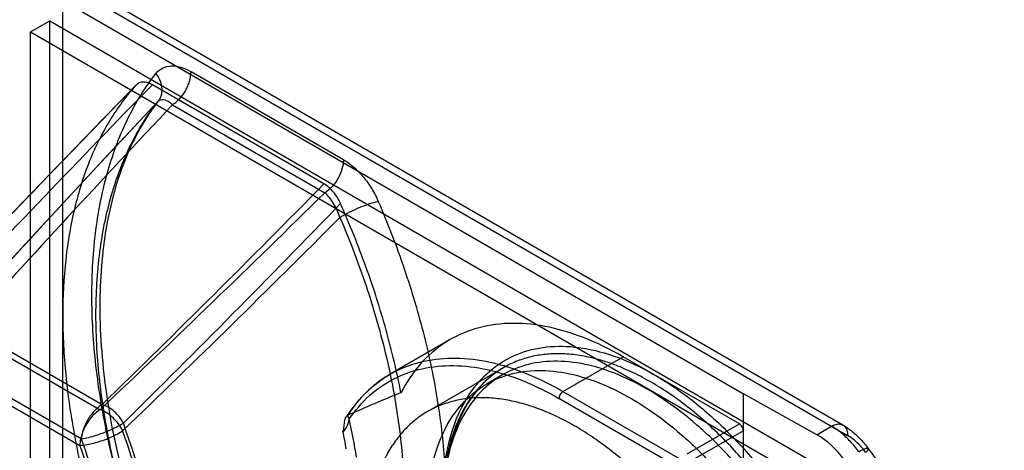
# Model space of a CAD drawing. Header units: millimetres. Extents: x 188 to 1028, y 131 to 1566.
# Tile 279 of 326: x 639 to 683, y 1340 to 1359. Entities that reach past the tile are written whole.
import ezdxf

# ---------------------------------------------------------------- set-up
doc = ezdxf.new("R2010")
doc.units = ezdxf.units.MM
doc.header["$LTSCALE"] = 110.325218
doc.layers.get('0').update_dxf_attribs({"linetype": 'CONTINUOUS'})

msp = doc.modelspace()

# ---------------------------------------------------------------- linework, layer by layer
at = {"color": 7, "linetype": 'CONTINUOUS'}
for p, q in [((639.237, 1361.285), (675.742, 1340.209)), ((675.535, 1340.667), (639.737, 1361.334)), ((641.135, 1331.611), (641.135, 1359.373)), ((641.135, 1359.373), (671.146, 1342.046)), ((639.715, 1357.988), (640.563, 1358.478)), ((640.563, 1333.166), (640.563, 1358.478)), ((640.563, 1358.478), (675.565, 1338.27)), ((639.715, 1332.676), (639.715, 1357.988)), ((639.715, 1357.988), (674.717, 1337.78)), ((653.511, 1352.357), (646.795, 1356.235)), ((652.651, 1351.295), (645.086, 1355.662)), ((645.339, 1354.929), (645.319, 1354.906)), ((645.976, 1354.783), (652.692, 1350.905)), ((634.07, 1344.995), (642.081, 1353.289)), ((635.341, 1344.163), (640.358, 1349.588)), ((635.61, 1345.772), (642.875, 1341.578)), ((636.767, 1344.815), (642.78, 1341.344)), ((641.952, 1340.054), (634.766, 1344.203)), ((658.218, 1344.434), (655.566, 1342.903)), ((663.191, 1342.148), (665.843, 1343.679)), ((670.969, 1340.719), (665.843, 1343.679)), ((635.88, 1343.242), (641.893, 1339.771)), ((657.221, 1341.261), (660.58, 1343.2)), ((660.528, 1342.881), (659.821, 1342.473)), ((663.191, 1342.148), (668.931, 1338.834)), ((671.146, 1336.835), (671.146, 1342.046)), ((674.383, 1340.241), (671.146, 1342.046)), ((668.754, 1338.528), (663.014, 1341.842)), ((653.735, 1341.171), (653.652, 1341.062)), ((653.792, 1341.226), (653.695, 1341.096)), ((668.671, 1339.392), (670.969, 1340.719)), ((671.146, 1340.413), (669.025, 1339.188)), ((674.383, 1340.241), (675.035, 1340.617))]:
    msp.add_line(p, q, dxfattribs=at)
for points in [[(644.379, 1355.661), (643.235, 1354.482), (642.002, 1353.207), (640.68, 1351.836)], [(645.329, 1354.917), (642.216, 1351.589), (639.372, 1348.52), (636.798, 1345.707)], [(643.628, 1340.32), (643.68, 1340.351), (643.729, 1340.382), (643.775, 1340.412)], [(653.491, 1340.388), (653.501, 1340.39), (653.511, 1340.394), (653.521, 1340.399)]]:
    msp.add_lwpolyline(points, dxfattribs=at)
for centre, radius, start, end in [((1238.239, 777.321), 828.943, 135.759736, 136.714253), ((1278.771, 739.053), 884.174, 135.782434, 136.670036), ((1137.274, 890.742), 676.362, 136.668163, 137.843452), ((1170.339, 861.108), 720.188, 136.726637, 137.806225), ((223.127, 1773.638), 602.382, 314.171862, 315.482934), ((134.397, 1878.245), 739.403, 313.437243, 314.504405), ((235.898, 1754.009), 580.665, 314.626842, 315.970394), ((203.263, 1798.832), 635.767, 313.858786, 315.068738), ((619.628, 1333.598), 34.92, 9.3076, 12.1279), ((619.65, 1333.599), 34.516, 10.0448, 11.3431)]:
    msp.add_arc(centre, radius, start, end, dxfattribs=at)
msp.add_ellipse((674.383, 1337.791), major_axis=(-1.54, 2.575), ratio=0.587343, start_param=-1.397618, end_param=-0.794426, dxfattribs=at)
for points, knots in [([(645.238, 1356.154), (645.318, 1356.263), (645.53, 1356.427), (645.938, 1356.518), (646.374, 1356.444), (646.656, 1356.312), (646.795, 1356.235)], [0, 0, 0, 0, 0.229511, 0.46385, 0.71363, 1, 1, 1, 1]), ([(642.42, 1346.383), (642.42, 1347.347), (642.527, 1349.208), (643.052, 1351.848), (643.928, 1354.184), (644.767, 1355.55), (645.239, 1356.154)], [0, 0, 0, 0, 0.279777, 0.538761, 0.777866, 1, 1, 1, 1]), ([(645.238, 1356.154), (645.322, 1356.047), (645.446, 1355.827), (645.542, 1355.373), (645.452, 1355.054), (645.294, 1354.876)], [0, 0, 0, 0, 0.300563, 0.537529, 1, 1, 1, 1]), ([(645.976, 1354.783), (646.041, 1354.823), (646.16, 1354.913), (646.316, 1355.07), (646.447, 1355.237), (646.559, 1355.415), (646.653, 1355.602), (646.754, 1355.871), (646.793, 1356.086), (646.795, 1356.235)], [0, 0, 0, 0, 0.133118, 0.259066, 0.381565, 0.502496, 0.623183, 0.744931, 1, 1, 1, 1]), ([(644.366, 1355.647), (643.939, 1355.176), (643.155, 1354.115), (642.253, 1352.285), (641.604, 1350.209), (641.215, 1347.917), (641.135, 1346.317), (641.135, 1345.492)], [0, 0, 0, 0, 0.175281, 0.361021, 0.559667, 0.772547, 1, 1, 1, 1]), ([(645.086, 1355.662), (645.019, 1355.701), (644.886, 1355.761), (644.631, 1355.806), (644.442, 1355.731), (644.366, 1355.647)], [0, 0, 0, 0, 0.304396, 0.560233, 1, 1, 1, 1]), ([(645.976, 1354.783), (645.944, 1354.811), (645.883, 1354.862), (645.738, 1354.959), (645.514, 1355.034), (645.352, 1354.957), (645.294, 1354.877)], [0, 0, 0, 0, 0.163294, 0.311985, 0.683069, 1, 1, 1, 1]), ([(642.6, 1345.536), (642.6, 1346.458), (642.703, 1348.236), (643.204, 1350.759), (644.041, 1352.993), (644.843, 1354.299), (645.294, 1354.876)], [0, 0, 0, 0, 0.279753, 0.538705, 0.777783, 1, 1, 1, 1]), ([(645.335, 1354.925), (644.753, 1354.179), (643.77, 1352.404), (642.937, 1349.314), (642.772, 1347.074), (642.772, 1345.893)], [0, 0, 0, 0, 0.297745, 0.628527, 1, 1, 1, 1]), ([(653.511, 1352.357), (653.511, 1352.073), (653.319, 1351.509), (652.935, 1351.056), (652.692, 1350.905)], [0, 0, 0, 0, 0.497772, 1, 1, 1, 1]), ([(653.511, 1352.357), (653.672, 1352.264), (653.988, 1352.032), (654.408, 1351.599), (654.771, 1351.088), (654.967, 1350.713), (655.05, 1350.52)], [0, 0, 0, 0, 0.2297, 0.48006, 0.741059, 1, 1, 1, 1]), ([(653.385, 1350.429), (653.344, 1350.521), (653.25, 1350.698), (653.075, 1350.937), (652.878, 1351.141), (652.728, 1351.251), (652.651, 1351.295)], [0, 0, 0, 0, 0.262244, 0.520791, 0.767551, 1, 1, 1, 1]), ([(653.357, 1349.816), (653.323, 1349.923), (653.242, 1350.133), (653.087, 1350.429), (652.905, 1350.691), (652.765, 1350.842), (652.692, 1350.905)], [0, 0, 0, 0, 0.259742, 0.523401, 0.775186, 1, 1, 1, 1]), ([(656.048, 1342.09), (655.867, 1343.018), (655.421, 1344.891), (654.528, 1347.677), (653.789, 1349.514), (653.385, 1350.429)], [0, 0, 0, 0, 0.323453, 0.657725, 1, 1, 1, 1]), ([(653.494, 1349.9), (653.757, 1350.052), (654.268, 1350.283), (654.799, 1350.473), (655.051, 1350.52)], [0, 0, 0, 0, 0.5429, 1, 1, 1, 1]), ([(655.05, 1350.52), (655.468, 1349.547), (656.221, 1347.596), (657.099, 1344.641), (657.702, 1341.737), (657.919, 1339.813), (657.974, 1338.872)], [0, 0, 0, 0, 0.263356, 0.519373, 0.76561, 1, 1, 1, 1]), ([(653.357, 1349.816), (653.81, 1348.762), (654.612, 1346.649), (655.506, 1343.453), (656.055, 1340.333), (656.188, 1338.279), (656.188, 1337.284)], [0, 0, 0, 0, 0.266253, 0.523663, 0.769088, 1, 1, 1, 1]), ([(645.239, 1333.358), (644.787, 1334.457), (643.987, 1336.657), (643.098, 1339.979), (642.552, 1343.217), (642.42, 1345.349), (642.42, 1346.383)], [0, 0, 0, 0, 0.266059, 0.523196, 0.768604, 1, 1, 1, 1]), ([(642.772, 1345.893), (642.772, 1344.562), (643.003, 1341.781), (643.934, 1337.562), (644.918, 1334.742), (645.5, 1333.324)], [0, 0, 0, 0, 0.308851, 0.644448, 1, 1, 1, 1]), ([(641.135, 1345.492), (641.135, 1344.615), (641.231, 1342.814), (641.634, 1340.076), (642.293, 1337.263), (643.199, 1334.417), (643.952, 1332.54), (644.366, 1331.605)], [0, 0, 0, 0, 0.183212, 0.376245, 0.577823, 0.786355, 1, 1, 1, 1]), ([(645.294, 1333.086), (644.862, 1334.137), (644.098, 1336.239), (643.248, 1339.415), (642.726, 1342.51), (642.6, 1344.548), (642.6, 1345.536)], [0, 0, 0, 0, 0.266048, 0.523185, 0.768591, 1, 1, 1, 1]), ([(665.843, 1343.679), (665.281, 1344.003), (664.164, 1344.552), (662.453, 1345.063), (660.821, 1345.209), (659.309, 1344.976), (657.965, 1344.362), (656.841, 1343.382), (656.283, 1342.544), (656.048, 1342.09)], [0, 0, 0, 0, 0.17311, 0.33067, 0.474142, 0.606949, 0.734485, 0.863368, 1, 1, 1, 1]), ([(657.974, 1338.872), (658.042, 1339.401), (658.251, 1340.405), (658.835, 1341.763), (659.667, 1342.857), (660.729, 1343.646), (661.984, 1344.094), (663.381, 1344.187), (664.87, 1343.935), (666.411, 1343.356), (667.968, 1342.471), (669.5, 1341.303), (670.97, 1339.886), (672.341, 1338.255), (673.574, 1336.453), (674.634, 1334.533), (675.495, 1332.543), (676.132, 1330.538), (676.529, 1328.566), (676.625, 1327.263), (676.626, 1326.635)], [0, 0, 0, 0, 0.050058, 0.095659, 0.137659, 0.177594, 0.218114, 0.260955, 0.307593, 0.358804, 0.41474, 0.475081, 0.539157, 0.606049, 0.674681, 0.743812, 0.811634, 0.877819, 0.940974, 1, 1, 1, 1]), ([(676.272, 1326.635), (676.272, 1326.935), (676.25, 1327.548), (676.153, 1328.484), (675.993, 1329.446), (675.767, 1330.437), (675.477, 1331.444), (675.131, 1332.441), (674.738, 1333.413), (674.306, 1334.35), (673.83, 1335.267), (673.309, 1336.168), (672.742, 1337.051), (672.125, 1337.917), (671.467, 1338.751), (670.756, 1339.563), (670.001, 1340.335), (669.199, 1341.062), (668.375, 1341.718), (667.545, 1342.288), (666.723, 1342.768), (665.926, 1343.152), (665.15, 1343.447), (664.394, 1343.657), (663.65, 1343.784), (662.939, 1343.823), (662.272, 1343.778), (661.641, 1343.654), (661.036, 1343.446), (660.483, 1343.159), (659.993, 1342.81), (659.558, 1342.404), (659.166, 1341.932), (658.818, 1341.391), (658.521, 1340.786), (658.277, 1340.12), (658.09, 1339.4), (658.006, 1338.899), (657.973, 1338.641)], [0, 0, 0, 0, 0.028741, 0.058593, 0.089811, 0.121971, 0.155622, 0.189982, 0.22273, 0.255828, 0.288607, 0.321452, 0.355266, 0.388854, 0.423063, 0.456721, 0.491977, 0.526267, 0.560059, 0.592563, 0.622464, 0.651026, 0.676983, 0.701716, 0.725892, 0.748946, 0.769628, 0.789641, 0.810218, 0.83056, 0.848967, 0.867632, 0.88723, 0.907494, 0.928989, 0.951459, 0.975167, 1, 1, 1, 1]), ([(653.769, 1340.934), (654.024, 1341.309), (654.608, 1341.995), (655.716, 1342.761), (656.994, 1343.211), (658.403, 1343.338), (659.907, 1343.147), (661.475, 1342.648), (662.499, 1342.138), (663.014, 1341.842)], [0, 0, 0, 0, 0.132192, 0.259541, 0.38784, 0.522587, 0.668037, 0.826816, 1, 1, 1, 1]), ([(653.792, 1341.226), (654.05, 1341.607), (654.644, 1342.303), (655.769, 1343.082), (657.069, 1343.54), (658.504, 1343.67), (660.035, 1343.475), (661.629, 1342.966), (662.669, 1342.449), (663.191, 1342.148)], [0, 0, 0, 0, 0.131892, 0.259249, 0.387719, 0.522714, 0.668386, 0.827204, 1, 1, 1, 1]), ([(675.919, 1326.635), (675.919, 1327.23), (675.828, 1328.465), (675.457, 1330.337), (674.857, 1332.247), (674.044, 1334.149), (673.038, 1335.992), (671.863, 1337.727), (670.555, 1339.301), (669.152, 1340.671), (667.691, 1341.803), (666.209, 1342.667), (664.742, 1343.243), (663.324, 1343.513), (661.989, 1343.463), (660.778, 1343.082), (659.741, 1342.378), (658.915, 1341.38), (658.318, 1340.127), (657.96, 1338.652), (657.888, 1337.596), (657.888, 1337.045)], [0, 0, 0, 0, 0.055603, 0.115216, 0.177873, 0.242235, 0.308082, 0.373665, 0.437631, 0.498869, 0.556466, 0.609799, 0.658578, 0.702954, 0.743651, 0.782039, 0.819943, 0.859065, 0.901617, 0.948494, 1, 1, 1, 1]), ([(655.57, 1342.906), (655.54, 1342.888), (654.811, 1342.459), (654.19, 1341.844), (653.739, 1341.177)], [0, 0, 0, 0, 0.04133, 1, 1, 1, 1]), ([(657.181, 1336.636), (657.181, 1337.185), (657.252, 1338.236), (657.607, 1339.708), (658.202, 1340.963), (659.029, 1341.965), (660.071, 1342.674), (661.29, 1343.057), (662.634, 1343.104), (664.059, 1342.828), (665.53, 1342.245), (667.012, 1341.375), (668.469, 1340.242), (669.864, 1338.875), (671.163, 1337.309), (672.33, 1335.584), (673.332, 1333.75), (674.145, 1331.854), (674.746, 1329.944), (675.12, 1328.066), (675.212, 1326.825), (675.212, 1326.226)], [0, 0, 0, 0, 0.051207, 0.097984, 0.140578, 0.179831, 0.217935, 0.256582, 0.297575, 0.342237, 0.391226, 0.444648, 0.502172, 0.563149, 0.626719, 0.691872, 0.757376, 0.821564, 0.884232, 0.944043, 1, 1, 1, 1]), ([(660.58, 1343.2), (660.116, 1342.932), (659.257, 1342.175), (658.405, 1340.598), (658.128, 1339.385), (658.046, 1338.738)], [0, 0, 0, 0, 0.303271, 0.630673, 1, 1, 1, 1]), ([(656.047, 1342.09), (655.788, 1341.987), (655.266, 1341.774), (654.482, 1341.442), (653.958, 1341.213), (653.695, 1341.096)], [0, 0, 0, 0, 0.328138, 0.661754, 1, 1, 1, 1]), ([(663.191, 1342.148), (663.139, 1342.118), (663.056, 1342.022), (663.014, 1341.902), (663.014, 1341.842)], [0, 0, 0, 0, 0.499998, 1, 1, 1, 1]), ([(642.875, 1341.578), (642.691, 1341.453), (642.4, 1341.179), (642.079, 1340.653), (641.974, 1340.273), (641.952, 1340.054)], [0, 0, 0, 0, 0.36245, 0.644203, 1, 1, 1, 1]), ([(643.807, 1340.751), (643.702, 1340.949), (643.443, 1341.283), (643.08, 1341.499), (642.875, 1341.578)], [0, 0, 0, 0, 0.504355, 1, 1, 1, 1]), ([(669.025, 1335.611), (668.816, 1335.902), (668.386, 1336.469), (667.706, 1337.281), (666.999, 1338.041), (666.267, 1338.745), (665.52, 1339.386), (664.757, 1339.964), (663.992, 1340.469), (663.219, 1340.904), (662.456, 1341.259), (661.694, 1341.539), (660.954, 1341.734), (660.225, 1341.851), (659.528, 1341.886), (658.86, 1341.832), (658.224, 1341.698), (657.625, 1341.484), (657.062, 1341.183), (656.553, 1340.806), (656.09, 1340.348), (655.685, 1339.822), (655.336, 1339.223), (655.047, 1338.562), (654.82, 1337.839), (654.712, 1337.334), (654.669, 1337.072)], [0, 0, 0, 0, 0.055814, 0.110866, 0.165005, 0.217528, 0.269086, 0.318301, 0.366544, 0.4119, 0.456366, 0.497617, 0.538221, 0.575518, 0.612356, 0.646707, 0.679686, 0.713398, 0.74552, 0.778848, 0.811792, 0.846602, 0.882003, 0.919673, 0.958654, 1, 1, 1, 1]), ([(642.78, 1341.344), (642.698, 1341.293), (642.537, 1341.167), (642.325, 1340.934), (642.144, 1340.661), (642.005, 1340.366), (641.916, 1340.068), (641.893, 1339.867), (641.893, 1339.771)], [0, 0, 0, 0, 0.155952, 0.325527, 0.502144, 0.678237, 0.846309, 1, 1, 1, 1]), ([(643.775, 1340.412), (643.724, 1340.522), (643.601, 1340.724), (643.367, 1340.985), (643.095, 1341.199), (642.89, 1341.303), (642.78, 1341.344)], [0, 0, 0, 0, 0.259784, 0.506618, 0.75025, 1, 1, 1, 1]), ([(653.491, 1340.388), (653.526, 1340.437), (653.535, 1340.588), (653.566, 1340.814), (653.596, 1341.051), (653.695, 1341.096)], [0, 0, 0, 0, 0.244009, 0.561, 1, 1, 1, 1]), ([(653.792, 1341.226), (653.745, 1341.186), (653.688, 1341.094), (653.723, 1340.992), (653.769, 1340.935)], [0, 0, 0, 0, 0.464925, 1, 1, 1, 1]), ([(641.952, 1340.054), (642.174, 1340.093), (642.585, 1340.196), (643.207, 1340.431), (643.599, 1340.63), (643.807, 1340.751)], [0, 0, 0, 0, 0.339754, 0.637048, 1, 1, 1, 1]), ([(645.827, 1332.655), (645.734, 1333.322), (645.271, 1336.068), (644.515, 1338.762), (643.807, 1340.751)], [0, 0, 0, 0, 0.24169, 1, 1, 1, 1]), ([(653.521, 1340.399), (653.575, 1340.434), (653.684, 1340.614), (653.745, 1340.802), (653.769, 1340.935)], [0, 0, 0, 0, 0.325733, 1, 1, 1, 1]), ([(671.146, 1340.413), (671.146, 1340.474), (671.105, 1340.593), (671.022, 1340.689), (670.969, 1340.719)], [0, 0, 0, 0, 0.500001, 1, 1, 1, 1]), ([(675.035, 1340.617), (675.103, 1340.656), (675.237, 1340.714), (675.449, 1340.72), (675.624, 1340.619), (675.725, 1340.433), (675.742, 1340.287), (675.742, 1340.209)], [0, 0, 0, 0, 0.224845, 0.413543, 0.586452, 0.775152, 1, 1, 1, 1]), ([(675.535, 1340.667), (675.679, 1340.584), (675.956, 1340.39), (676.327, 1340.041), (676.545, 1339.777), (676.646, 1339.638)], [0, 0, 0, 0, 0.327133, 0.662035, 1, 1, 1, 1]), ([(641.893, 1339.771), (641.974, 1339.773), (642.153, 1339.792), (642.436, 1339.85), (642.744, 1339.937), (643.057, 1340.048), (643.355, 1340.175), (643.542, 1340.271), (643.628, 1340.32)], [0, 0, 0, 0, 0.132805, 0.293281, 0.471705, 0.656788, 0.836691, 1, 1, 1, 1]), ([(645.957, 1328.849), (645.957, 1329.767), (645.857, 1331.653), (645.437, 1334.522), (644.749, 1337.468), (644.127, 1339.429), (643.775, 1340.412)], [0, 0, 0, 0, 0.233038, 0.47852, 0.734839, 1, 1, 1, 1]), ([(676.238, 1339.49), (676.123, 1339.648), (675.881, 1339.944), (675.478, 1340.324), (675.184, 1340.531), (675.035, 1340.617)], [0, 0, 0, 0, 0.353424, 0.689194, 1, 1, 1, 1]), ([(676.543, 1339.459), (676.467, 1339.564), (676.306, 1339.76), (676.037, 1340.014), (675.841, 1340.152), (675.742, 1340.209)], [0, 0, 0, 0, 0.352329, 0.688658, 1, 1, 1, 1]), ([(643.973, 1328.748), (643.973, 1329.624), (643.877, 1331.422), (643.477, 1334.156), (642.821, 1336.964), (642.228, 1338.833), (641.893, 1339.771)], [0, 0, 0, 0, 0.233033, 0.478519, 0.734843, 1, 1, 1, 1]), ([(641.952, 1340.054), (642.179, 1339.412), (643.001, 1336.901), (643.59, 1334.31), (643.859, 1332.368)], [0, 0, 0, 0, 0.257719, 1, 1, 1, 1]), ([(676.238, 1339.49), (676.303, 1339.528), (676.4, 1339.587), (676.736, 1339.71), (676.591, 1339.509), (676.544, 1339.457)], [0, 0, 0, 0, 0.348587, 0.678158, 1, 1, 1, 1]), ([(676.646, 1339.638), (677.571, 1338.368), (679.236, 1335.704), (681.13, 1331.47), (682.339, 1327.184), (682.651, 1324.302), (682.651, 1322.917)], [0, 0, 0, 0, 0.261564, 0.520898, 0.769455, 1, 1, 1, 1])]:
    msp.add_open_spline(points, degree=3, knots=knots, dxfattribs=at)
msp.add_open_spline([(653.357, 1349.816), (653.402, 1349.845), (653.447, 1349.873), (653.494, 1349.9)], degree=3, dxfattribs=at)

doc.saveas('drawing.dxf')
